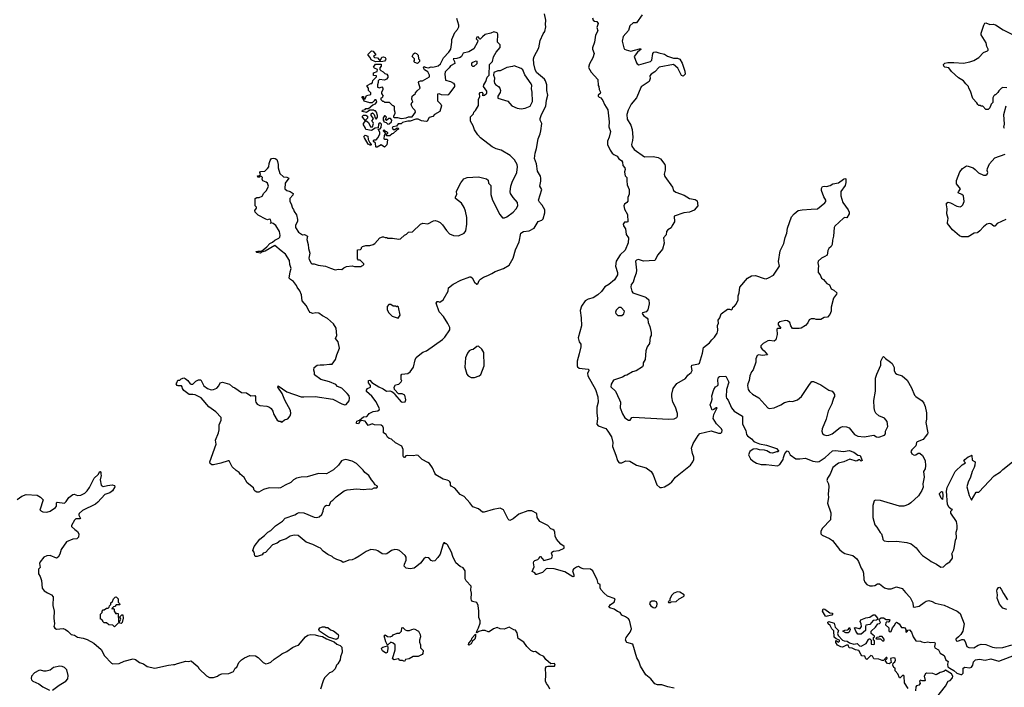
# Model space of a CAD drawing. Extents: x 2086813 to 2278017, y 548126 to 753336.
# Tile 343 of 461: x 2214327 to 2226553, y 616599 to 624882. Entities that reach past the tile are written whole.
import ezdxf

# ---------------------------------------------------------------- set-up
doc = ezdxf.new("R2010")
doc.units = 0

msp = doc.modelspace()

# ---------------------------------------------------------------- linework, layer by layer
at = {"layer": '0CON10XD'}
for points in [[(2218658, 619982), (2218668, 619995), (2218715, 620023), (2218775, 620028), (2218790, 620040), (2218794, 620055), (2218753, 620143), (2218700, 620210), (2218635, 620270), (2218634, 620286), (2218644, 620306), (2218682, 620325), (2218682, 620345), (2218660, 620375), (2218660, 620405), (2218675, 620410), (2218699, 620379), (2218787, 620327), (2218842, 620302), (2218880, 620275), (2218925, 620277), (2218949, 620269), (2218980, 620245), (2218985, 620230), (2219063, 620143), (2219085, 620136), (2219115, 620142), (2219122, 620165), (2219110, 620225), (2219075, 620242), (2219032, 620242), (2218980, 620295), (2218978, 620325), (2218995, 620350), (2219035, 620360), (2219065, 620390), (2219070, 620405), (2219062, 620415), (2219063, 620473), (2219072, 620485), (2219145, 620491), (2219174, 620515), (2219215, 620572), (2219238, 620662), (2219251, 620689), (2219315, 620745), (2219334, 620756), (2219379, 620775), (2219579, 620915), (2219606, 620944), (2219666, 621035), (2219668, 621065), (2219645, 621113), (2219589, 621199), (2219535, 621259), (2219499, 621365), (2219510, 621385), (2219525, 621387), (2219545, 621378), (2219587, 621405), (2219648, 621515), (2219650, 621555), (2219709, 621601), (2219805, 621650), (2219915, 621691), (2219930, 621690), (2219945, 621679), (2219974, 621625), (2220005, 621603), (2220015, 621604), (2220033, 621647), (2220050, 621665), (2220085, 621688), (2220142, 621708), (2220190, 621735), (2220233, 621757), (2220335, 621794), (2220405, 621835), (2220455, 621925), (2220485, 622029), (2220529, 622125), (2220548, 622235), (2220584, 622256), (2220655, 622262), (2220716, 622294), (2220765, 622378), (2220810, 622395), (2220825, 622410), (2220848, 622485), (2220846, 622525), (2220815, 622582), (2220780, 622620), (2220771, 622645), (2220810, 622775), (2220784, 622815), (2220799, 622881), (2220800, 622915), (2220792, 622942), (2220757, 623005), (2220745, 623095), (2220720, 623160), (2220726, 623225), (2220743, 623285), (2220763, 623405), (2220790, 623465), (2220800, 623505), (2220809, 623595), (2220789, 623635), (2220790, 623655), (2220808, 623705), (2220862, 623808), (2220867, 623883), (2220884, 623945), (2220872, 624005), (2220873, 624075), (2220855, 624125), (2220842, 624145), (2220745, 624227), (2220727, 624265), (2220713, 624337), (2220709, 624395), (2220714, 624425), (2220773, 624535), (2220790, 624625), (2220825, 624707), (2220848, 624735), (2220861, 624795), (2220856, 624825), (2220859, 624875), (2220842, 624955)], [(2222056, 624944), (2221986, 624844), (2221945, 624842), (2221904, 624806), (2221885, 624750), (2221820, 624675), (2221806, 624615), (2221829, 624535), (2221839, 624519), (2221858, 624508), (2221915, 624494), (2222025, 624523), (2222035, 624523), (2222043, 624515), (2222000, 624480), (2221959, 624425), (2221985, 624347), (2221995, 624333), (2222015, 624322), (2222160, 624365), (2222175, 624380), (2222190, 624465), (2222201, 624479), (2222226, 624484), (2222265, 624470), (2222335, 624455), (2222372, 624432), (2222445, 624404), (2222495, 624404), (2222525, 624392), (2222552, 624345), (2222586, 624246), (2222589, 624205), (2222567, 624183), (2222545, 624190), (2222500, 624280), (2222445, 624328), (2222266, 624294), (2222215, 624237), (2222168, 624205), (2222153, 624185), (2222157, 624155), (2222142, 624115), (2222045, 624048), (2221986, 623915), (2221918, 623835), (2221881, 623759), (2221868, 623705), (2221869, 623649), (2221915, 623575), (2221931, 623521), (2221939, 623425), (2221936, 623384), (2221923, 623335), (2221929, 623315), (2221955, 623274), (2222085, 623181), (2222195, 623184), (2222255, 623171), (2222282, 623155), (2222336, 623086), (2222343, 623065), (2222343, 623015), (2222330, 622965), (2222337, 622935), (2222434, 622804), (2222447, 622765), (2222475, 622744), (2222578, 622705), (2222645, 622663), (2222715, 622652), (2222738, 622635), (2222746, 622574), (2222701, 622519), (2222645, 622493), (2222575, 622487), (2222452, 622445), (2222457, 622375), (2222431, 622329), (2222415, 622302), (2222374, 622276), (2222360, 622255), (2222353, 622215), (2222323, 622175), (2222330, 622110), (2222308, 622035), (2222253, 621965), (2222215, 621893), (2222075, 621886), (2222025, 621904), (2222006, 621906), (2221985, 621899), (2221972, 621885), (2221986, 621775), (2221982, 621738), (2221960, 621685), (2221944, 621626), (2221921, 621595), (2221914, 621564), (2221928, 621515), (2221940, 621495), (2222090, 621445), (2222106, 621436), (2222138, 621405), (2222142, 621355), (2222127, 621283), (2222105, 621258), (2222060, 621245), (2222058, 621235), (2222075, 621212), (2222119, 621179), (2222128, 621165), (2222132, 621125), (2222152, 621075), (2222167, 621003), (2222167, 620965), (2222156, 620944), (2222147, 620865), (2222120, 620825), (2222103, 620775), (2222092, 620668), (2222068, 620625), (2222068, 620595), (2222060, 620575), (2221980, 620525), (2221938, 620512), (2221867, 620473), (2221845, 620469), (2221813, 620447), (2221701, 620409), (2221671, 620359), (2221668, 620328), (2221725, 620274), (2221777, 620165), (2221786, 620135), (2221784, 620065), (2221811, 619991), (2221843, 619943), (2221885, 619913), (2221906, 619914), (2221927, 619945), (2221945, 619951), (2222385, 619926), (2222455, 619930), (2222486, 619945), (2222496, 619965), (2222494, 619995), (2222469, 620075), (2222439, 620135), (2222423, 620205), (2222424, 620235), (2222440, 620305), (2222485, 620368), (2222595, 620431), (2222625, 620473), (2222666, 620505), (2222678, 620528), (2222669, 620575), (2222672, 620595), (2222755, 620611), (2222769, 620621), (2222806, 620745), (2222816, 620815), (2222894, 620875), (2222920, 620910), (2222955, 620945), (2222989, 620995), (2222998, 621025), (2222992, 621088), (2223004, 621115), (2223002, 621155), (2223022, 621185), (2223036, 621234), (2223115, 621289), (2223141, 621291), (2223167, 621283), (2223177, 621293), (2223184, 621316), (2223205, 621328), (2223225, 621352), (2223248, 621405), (2223247, 621455), (2223261, 621495), (2223271, 621565), (2223365, 621674), (2223415, 621703), (2223465, 621707), (2223571, 621671), (2223595, 621669), (2223625, 621678), (2223688, 621712), (2223763, 621825), (2223751, 621881), (2223771, 622015), (2223817, 622105), (2223831, 622179), (2223853, 622235), (2223862, 622295), (2223912, 622435), (2223945, 622475), (2223995, 622514), (2224045, 622524), (2224155, 622530), (2224235, 622536), (2224325, 622609), (2224337, 622625), (2224336, 622645), (2224311, 622685), (2224284, 622765), (2224285, 622790), (2224295, 622811), (2224315, 622819), (2224345, 622811), (2224393, 622827), (2224425, 622848), (2224495, 622859), (2224555, 622904), (2224575, 622913), (2224586, 622906), (2224587, 622863), (2224579, 622825), (2224525, 622750), (2224522, 622695), (2224549, 622615), (2224613, 622523), (2224626, 622495), (2224627, 622475), (2224596, 622424), (2224575, 622428), (2224555, 622420), (2224449, 622321), (2224442, 622305), (2224432, 622195), (2224418, 622145), (2224417, 622095), (2224405, 622068), (2224375, 622042), (2224360, 622020), (2224355, 621960), (2224326, 621944), (2224282, 621925), (2224240, 621885), (2224237, 621865), (2224247, 621825), (2224240, 621795), (2224242, 621745), (2224268, 621718), (2224282, 621675), (2224308, 621658), (2224350, 621610), (2224382, 621592), (2224405, 621542), (2224438, 621528), (2224472, 621495), (2224470, 621475), (2224433, 621427), (2224402, 621315), (2224402, 621268), (2224388, 621225), (2224357, 621193), (2224315, 621188), (2224275, 621162), (2224217, 621163), (2224195, 621172), (2224155, 621172), (2224131, 621159), (2224115, 621120), (2224083, 621087), (2224030, 621055), (2224005, 621050), (2223925, 621050), (2223902, 621082), (2223892, 621125), (2223862, 621145), (2223835, 621149), (2223765, 621134), (2223746, 621115), (2223747, 621095), (2223780, 621055), (2223775, 621050), (2223738, 621052), (2223728, 621042), (2223733, 620977), (2223715, 620910), (2223695, 620892), (2223635, 620901), (2223615, 620896), (2223560, 620865), (2223532, 620835), (2223532, 620815), (2223545, 620795), (2223572, 620772), (2223612, 620725), (2223545, 620716), (2223505, 620726), (2223486, 620715), (2223469, 620675), (2223466, 620634), (2223435, 620540), (2223414, 620515), (2223392, 620465), (2223387, 620405), (2223367, 620365), (2223364, 620345), (2223374, 620295), (2223390, 620270), (2223428, 620238), (2223505, 620191), (2223615, 620067), (2223635, 620059), (2223695, 620066), (2223778, 620102), (2223825, 620133), (2223885, 620150), (2223925, 620147), (2223984, 620166), (2224035, 620208), (2224134, 620356), (2224165, 620392), (2224185, 620392), (2224275, 620350), (2224374, 620284), (2224415, 620272), (2224434, 620254), (2224443, 620233), (2224443, 620207), (2224434, 620186), (2224412, 620118), (2224366, 620025), (2224341, 619925), (2224291, 619805), (2224289, 619775), (2224296, 619746), (2224315, 619730), (2224345, 619724), (2224375, 619726), (2224415, 619744), (2224517, 619823), (2224545, 619834), (2224592, 619832), (2224625, 619819), (2224694, 619735), (2224735, 619713), (2224815, 619706), (2224935, 619726), (2224965, 619708), (2224995, 619702), (2225065, 619729), (2225078, 619745), (2225080, 619775), (2225108, 619835), (2225099, 619895), (2225065, 619939), (2224995, 619968), (2224960, 620000), (2224946, 620025), (2224936, 620065), (2224934, 620156), (2224953, 620275), (2224954, 620436), (2224969, 620485), (2225019, 620595), (2225022, 620645), (2225044, 620696), (2225055, 620703), (2225077, 620677), (2225142, 620635), (2225160, 620615), (2225184, 620565), (2225186, 620525), (2225204, 620495), (2225218, 620485), (2225283, 620463), (2225349, 620409), (2225399, 620315), (2225439, 620225), (2225456, 620206), (2225535, 620154), (2225555, 620125), (2225570, 620085), (2225586, 620006), (2225587, 619925), (2225577, 619885), (2225603, 619755), (2225601, 619745), (2225572, 619708)], [(2217572, 622015), (2217495, 622080), (2217375, 622009), (2217330, 622000), (2217315, 621984), (2217270, 621995), (2217260, 622005), (2217285, 622012), (2217328, 622012), (2217396, 622064), (2217434, 622106), (2217468, 622122), (2217495, 622149), (2217545, 622170), (2217558, 622185), (2217562, 622205), (2217552, 622255), (2217507, 622327), (2217475, 622354), (2217455, 622360), (2217440, 622355), (2217448, 622372), (2217443, 622403), (2217425, 622407), (2217405, 622400), (2217385, 622406), (2217286, 622456), (2217251, 622495), (2217248, 622515), (2217267, 622543), (2217268, 622555), (2217252, 622575), (2217250, 622665), (2217273, 622677), (2217302, 622678), (2217338, 622692), (2217359, 622731), (2217392, 622765), (2217417, 622815), (2217403, 622853), (2217387, 622867), (2217348, 622885), (2217338, 622905), (2217340, 622925), (2217328, 622938), (2217315, 622940), (2217305, 622930), (2217285, 622930), (2217280, 622945), (2217305, 622950), (2217318, 622962), (2217310, 622985), (2217315, 623000), (2217370, 623005), (2217405, 623037), (2217420, 623055), (2217425, 623100), (2217436, 623134), (2217455, 623162), (2217474, 623166), (2217500, 623160), (2217518, 623148), (2217529, 623125), (2217538, 623085), (2217536, 623045), (2217557, 622975), (2217602, 622932), (2217645, 622927), (2217668, 622915), (2217622, 622855), (2217620, 622785), (2217642, 622762), (2217685, 622751), (2217722, 622725), (2217720, 622705), (2217680, 622665), (2217680, 622625), (2217697, 622597), (2217713, 622543), (2217727, 622527), (2217733, 622503), (2217762, 622462), (2217777, 622405), (2217776, 622384), (2217753, 622327), (2217752, 622305), (2217788, 622248), (2217825, 622220), (2217837, 622213), (2217865, 622218), (2217900, 622195), (2217893, 622157), (2217909, 622095), (2217913, 622045), (2217930, 621985), (2217916, 621925), (2217920, 621905), (2217945, 621860), (2217954, 621854), (2217983, 621853), (2218035, 621838), (2218125, 621824), (2218185, 621798), (2218245, 621779), (2218286, 621786), (2218325, 621783), (2218350, 621805), (2218385, 621822), (2218455, 621828), (2218485, 621820), (2218565, 621820), (2218575, 621830), (2218588, 621832), (2218600, 621845), (2218600, 621855), (2218555, 621900), (2218535, 621900), (2218520, 621915), (2218522, 622028), (2218558, 622032), (2218570, 622045), (2218572, 622058), (2218585, 622070), (2218625, 622080), (2218675, 622080), (2218717, 622093), (2218736, 622104), (2218800, 622175), (2218833, 622187), (2218845, 622190), (2218865, 622180), (2218885, 622180), (2218895, 622170), (2218955, 622172), (2219035, 622158), (2219057, 622163), (2219105, 622210), (2219129, 622221), (2219155, 622248), (2219205, 622252), (2219304, 622346), (2219333, 622357), (2219395, 622350), (2219465, 622388), (2219485, 622390), (2219515, 622382), (2219546, 622366), (2219578, 622338), (2219626, 622266), (2219665, 622227), (2219714, 622204), (2219775, 622202), (2219845, 622234), (2219866, 622264), (2219880, 622345), (2219878, 622428), (2219861, 622505), (2219844, 622554), (2219812, 622605), (2219740, 622665), (2219740, 622685), (2219757, 622713), (2219752, 622755), (2219805, 622860), (2219841, 622909), (2219884, 622926), (2220025, 622932), (2220125, 622908), (2220145, 622890), (2220150, 622855), (2220178, 622825), (2220178, 622715), (2220198, 622645), (2220287, 622465), (2220324, 622424), (2220345, 622423), (2220375, 622436), (2220456, 622495), (2220492, 622535), (2220511, 622575), (2220509, 622615), (2220453, 622675), (2220420, 622725), (2220417, 622745), (2220427, 622815), (2220444, 622865), (2220502, 622985), (2220509, 623055), (2220503, 623085), (2220472, 623142), (2220418, 623198), (2220305, 623262), (2220245, 623280), (2220194, 623304), (2220047, 623417), (2220014, 623454), (2219974, 623514), (2219956, 623566), (2219926, 623625), (2219925, 623678), (2219962, 623715), (2219968, 623735), (2219986, 623754), (2220025, 623820), (2220023, 623895), (2220040, 623925), (2220035, 623968), (2220045, 623980), (2220065, 623982), (2220078, 623965), (2220078, 623952), (2220070, 623945), (2220085, 623940), (2220100, 623945), (2220127, 623973), (2220128, 623995), (2220087, 624055), (2220089, 624075), (2220117, 624115), (2220132, 624168), (2220157, 624193), (2220162, 624325), (2220197, 624365), (2220209, 624421), (2220245, 624478), (2220293, 624537), (2220292, 624572), (2220260, 624605), (2220263, 624703), (2220255, 624718), (2220215, 624732), (2220176, 624714), (2220105, 624697), (2220072, 624668), (2220045, 624642), (2220035, 624642), (2220030, 624660), (2220019, 624669), (2220003, 624665), (2219997, 624645), (2220014, 624625), (2220012, 624605), (2219965, 624522), (2219905, 624483), (2219835, 624467), (2219815, 624428), (2219798, 624415), (2219755, 624400), (2219710, 624395), (2219728, 624365), (2219729, 624341), (2219678, 624312), (2219661, 624285), (2219611, 624235), (2219606, 624205), (2219613, 624133), (2219675, 624116), (2219715, 624097), (2219726, 624075), (2219727, 624055), (2219655, 623957), (2219642, 623948), (2219565, 623952), (2219535, 623962), (2219515, 623960), (2219513, 623875), (2219556, 623836), (2219564, 623815), (2219542, 623745), (2219478, 623705), (2219455, 623682), (2219411, 623669), (2219388, 623625), (2219375, 623618), (2219315, 623626), (2219275, 623648), (2219245, 623647), (2219175, 623623), (2219145, 623622), (2219080, 623605), (2219065, 623590), (2219025, 623592), (2219005, 623560), (2218960, 623555), (2218953, 623537), (2218965, 623522), (2218985, 623520), (2219015, 623540), (2219028, 623538), (2219030, 623525), (2219012, 623518), (2218965, 623470), (2218950, 623465), (2218925, 623442), (2218883, 623443), (2218880, 623465), (2218898, 623472), (2218898, 623478), (2218885, 623490), (2218872, 623492), (2218855, 623510), (2218842, 623508), (2218842, 623502), (2218870, 623475), (2218853, 623445), (2218850, 623405), (2218855, 623400), (2218885, 623400), (2218892, 623392), (2218885, 623330), (2218855, 623302), (2218815, 623330), (2218767, 623303), (2218755, 623302), (2218750, 623305), (2218745, 623350), (2218722, 623372), (2218720, 623385), (2218728, 623392), (2218755, 623392), (2218780, 623420), (2218800, 623465), (2218797, 623487), (2218780, 623525), (2218805, 623530), (2218817, 623543), (2218820, 623585), (2218807, 623597), (2218792, 623598), (2218782, 623585), (2218778, 623542), (2218740, 623535), (2218695, 623508), (2218625, 623520), (2218618, 623545), (2218597, 623577), (2218598, 623595), (2218625, 623630), (2218659, 623609), (2218684, 623554), (2218706, 623554), (2218720, 623595), (2218717, 623607), (2218700, 623625), (2218720, 623655), (2218692, 623695), (2218690, 623715), (2218708, 623728), (2218730, 623705), (2218740, 623665), (2218755, 623650), (2218770, 623675), (2218770, 623695), (2218757, 623737), (2218745, 623750), (2218732, 623752), (2218725, 623760), (2218675, 623760), (2218635, 623732), (2218580, 623745), (2218582, 623758), (2218615, 623770), (2218625, 623780), (2218658, 623782), (2218712, 623828), (2218745, 623840), (2218760, 623865), (2218758, 623878), (2218745, 623890), (2218735, 623890), (2218730, 623875), (2218705, 623850), (2218675, 623850), (2218605, 623870), (2218588, 623908), (2218580, 623915), (2218580, 623925), (2218585, 623930), (2218598, 623928), (2218602, 623902), (2218615, 623900), (2218635, 623940), (2218687, 623953), (2218687, 623977), (2218660, 624005), (2218658, 624035), (2218640, 624055), (2218640, 624065), (2218685, 624092), (2218698, 624092), (2218707, 624103), (2218712, 624128), (2218757, 624173), (2218758, 624188), (2218722, 624192), (2218720, 624225), (2218765, 624240), (2218770, 624265), (2218732, 624282), (2218720, 624295), (2218745, 624330), (2218815, 624330), (2218817, 624305), (2218800, 624285), (2218800, 624265), (2218811, 624251), (2218840, 624235), (2218860, 624215), (2218886, 624206), (2218897, 624187), (2218898, 624165), (2218880, 624145), (2218855, 624132), (2218795, 624140), (2218780, 624125), (2218780, 624105), (2218768, 624075), (2218770, 624045), (2218795, 624038), (2218825, 624050), (2218837, 624033), (2218837, 624013), (2218820, 623985), (2218820, 623965), (2218840, 623935), (2218830, 623925), (2218828, 623912), (2218812, 623908), (2218812, 623892), (2218832, 623872), (2218845, 623870), (2218855, 623860), (2218915, 623860), (2218952, 623822), (2218965, 623820), (2218978, 623808), (2218978, 623765), (2218987, 623735), (2218987, 623715), (2218970, 623685), (2218970, 623675), (2218978, 623668), (2219018, 623668), (2219065, 623658), (2219125, 623666), (2219155, 623679), (2219202, 623678), (2219240, 623735), (2219238, 623755), (2219208, 623785), (2219187, 623825), (2219198, 623855), (2219208, 623865), (2219198, 623895), (2219202, 623935), (2219240, 623965), (2219240, 623975), (2219261, 623999), (2219300, 624035), (2219278, 624105), (2219284, 624116), (2219304, 624126), (2219330, 624125), (2219417, 624175), (2219417, 624195), (2219396, 624236), (2219355, 624262), (2219343, 624287), (2219355, 624300), (2219363, 624293), (2219405, 624287), (2219435, 624296), (2219455, 624293), (2219506, 624304), (2219525, 624311), (2219553, 624335), (2219589, 624411), (2219655, 624479), (2219680, 624515), (2219694, 624605), (2219693, 624637), (2219731, 624725), (2219765, 624763), (2219781, 624795), (2219781, 624815), (2219756, 624896)], [(2221438, 624905), (2221448, 624875), (2221464, 624864), (2221495, 624862), (2221510, 624835), (2221493, 624785), (2221506, 624744), (2221478, 624692), (2221463, 624605), (2221439, 624535), (2221439, 624515), (2221460, 624465), (2221442, 624408), (2221403, 624335), (2221391, 624291), (2221422, 624232), (2221505, 624140), (2221510, 624065), (2221520, 624055), (2221522, 624015), (2221540, 623985), (2221533, 623967), (2221510, 623945), (2221510, 623935), (2221522, 623922), (2221545, 623912), (2221569, 623879), (2221589, 623829), (2221628, 623765), (2221648, 623615), (2221644, 623555), (2221664, 623495), (2221646, 623425), (2221624, 623375), (2221626, 623335), (2221657, 623265), (2221685, 623225), (2221705, 623208), (2221745, 623189), (2221768, 623158), (2221799, 623135), (2221811, 623115), (2221818, 623075), (2221843, 623045), (2221847, 623025), (2221839, 622995), (2221840, 622965), (2221846, 622946), (2221867, 622925), (2221864, 622885), (2221872, 622835), (2221897, 622775), (2221894, 622716), (2221880, 622675), (2221878, 622632), (2221867, 622615), (2221836, 622594), (2221827, 622575), (2221835, 622532), (2221876, 622465), (2221878, 622375), (2221865, 622370), (2221835, 622372), (2221822, 622345), (2221824, 622324), (2221848, 622288), (2221857, 622217), (2221886, 622175), (2221884, 622115), (2221846, 622024), (2221785, 621965), (2221733, 621887), (2221727, 621825), (2221752, 621745), (2221750, 621715), (2221714, 621655), (2221642, 621595), (2221594, 621566), (2221550, 621510), (2221505, 621468), (2221450, 621430), (2221386, 621415), (2221347, 621393), (2221301, 621329), (2221285, 621275), (2221299, 621185), (2221302, 621085), (2221260, 620935), (2221276, 620886), (2221293, 620855), (2221293, 620825), (2221276, 620735), (2221248, 620645), (2221248, 620588), (2221255, 620574), (2221275, 620558), (2221386, 620546), (2221395, 620540), (2221394, 620525), (2221376, 620495), (2221380, 620465), (2221475, 620296), (2221507, 620205), (2221511, 620135), (2221494, 620075), (2221495, 620005), (2221503, 619935), (2221495, 619862), (2221512, 619842), (2221605, 619812), (2221628, 619775), (2221676, 619705), (2221693, 619635), (2221687, 619585), (2221731, 619481), (2221750, 619415), (2221765, 619390), (2221775, 619383), (2221805, 619383), (2221855, 619410), (2221905, 619403), (2221985, 619357), (2222105, 619323), (2222167, 619275), (2222192, 619235), (2222239, 619109), (2222275, 619080), (2222295, 619077), (2222334, 619086), (2222395, 619125), (2222425, 619150), (2222469, 619205), (2222656, 619355), (2222685, 619395), (2222696, 619425), (2222696, 619455), (2222681, 619501), (2222670, 619565), (2222688, 619625), (2222753, 619725), (2222774, 619746), (2222915, 619780), (2223005, 619751), (2223035, 619752), (2223046, 619764), (2223048, 619785), (2223041, 619805), (2222979, 619869), (2222940, 619935), (2222948, 619982), (2222986, 620066), (2222975, 620066), (2222945, 620044), (2222925, 620039), (2222900, 620105), (2222919, 620145), (2222924, 620175), (2222920, 620215), (2222946, 620295), (2222965, 620327), (2222995, 620343), (2223000, 620355), (2222996, 620415), (2223004, 620445), (2223015, 620456), (2223095, 620458), (2223134, 620385), (2223103, 620295), (2223098, 620205), (2223102, 620185), (2223123, 620163), (2223167, 620067), (2223197, 620025), (2223303, 619963), (2223303, 619865), (2223344, 619785), (2223354, 619734), (2223365, 619718), (2223415, 619683), (2223445, 619650), (2223472, 619635), (2223515, 619619), (2223602, 619605), (2223725, 619560), (2223748, 619535), (2223745, 619520), (2223725, 619522), (2223675, 619503), (2223645, 619509), (2223605, 619533), (2223575, 619543), (2223515, 619546), (2223475, 619556), (2223435, 619552), (2223395, 619524), (2223376, 619485), (2223403, 619433), (2223433, 619403), (2223475, 619378), (2223535, 619362), (2223595, 619362), (2223735, 619348), (2223767, 619363), (2223808, 619425), (2223811, 619449), (2223830, 619500), (2223855, 619532), (2223872, 619525), (2223896, 619485), (2223965, 619434), (2224015, 619432), (2224085, 619444), (2224174, 619406), (2224235, 619397), (2224255, 619401), (2224328, 619452), (2224418, 619532), (2224459, 619539), (2224555, 619524), (2224625, 619536), (2224685, 619516), (2224735, 619481), (2224762, 619475), (2224790, 619415), (2224775, 619403), (2224760, 619420), (2224745, 619422), (2224725, 619407), (2224715, 619406), (2224635, 619430), (2224560, 619395), (2224495, 619379), (2224422, 619328), (2224389, 619245)], [(2226585, 624038), (2226535, 624042), (2226520, 624035), (2226485, 624000), (2226475, 623980), (2226445, 623950), (2226435, 623950), (2226423, 623937), (2226410, 623915), (2226410, 623855), (2226390, 623835), (2226375, 623790), (2226355, 623770), (2226325, 623770), (2226285, 623810), (2226265, 623810), (2226255, 623820), (2226235, 623820), (2226225, 623830), (2226213, 623853), (2226163, 623903), (2226132, 623995), (2226112, 624035), (2226110, 624055), (2226075, 624087), (2226045, 624126), (2225985, 624160), (2225899, 624239), (2225866, 624285), (2225813, 624293), (2225801, 624305), (2225797, 624325), (2225816, 624344), (2225852, 624352), (2225925, 624353), (2226045, 624344), (2226125, 624358), (2226176, 624375), (2226238, 624415), (2226297, 624475), (2226344, 624496), (2226353, 624505), (2226354, 624515), (2226335, 624550), (2226327, 624595), (2226268, 624695), (2226268, 624715), (2226298, 624815), (2226312, 624838), (2226325, 624842), (2226374, 624824), (2226415, 624827), (2226445, 624817), (2226538, 624755), (2226648, 624705)], [(2218745, 624360), (2218693, 624383), (2218680, 624415), (2218653, 624443), (2218652, 624455), (2218695, 624498), (2218715, 624492), (2218750, 624445), (2218735, 624440), (2218720, 624425), (2218733, 624413), (2218768, 624408), (2218795, 624380), (2218808, 624382), (2218825, 624418), (2218845, 624420), (2218863, 624413), (2218872, 624395), (2218870, 624385), (2218855, 624370), (2218835, 624362), (2218745, 624360)], [(2219265, 624340), (2219235, 624350), (2219220, 624365), (2219230, 624375), (2219230, 624395), (2219202, 624425), (2219215, 624458), (2219235, 624470), (2219255, 624463), (2219274, 624444), (2219278, 624398), (2219290, 624385), (2219290, 624365), (2219265, 624340)], [(2219955, 624300), (2219943, 624313), (2219942, 624348), (2219953, 624357), (2219995, 624372), (2220005, 624370), (2220002, 624335), (2219965, 624302), (2219955, 624300)], [(2220555, 623777), (2220605, 623784), (2220665, 623809), (2220694, 623866), (2220690, 623985), (2220681, 624025), (2220686, 624065), (2220680, 624085), (2220599, 624199), (2220575, 624260), (2220555, 624276), (2220465, 624312), (2220445, 624300), (2220375, 624290), (2220295, 624248), (2220265, 624248), (2220214, 624226), (2220212, 624195), (2220223, 624163), (2220218, 624115), (2220223, 624095), (2220235, 624078), (2220272, 624055), (2220288, 624035), (2220297, 624005), (2220292, 623978), (2220263, 623935), (2220265, 623910), (2220390, 623870), (2220438, 623815), (2220505, 623786), (2220555, 623777)], [(2226555, 623534), (2226548, 623548), (2226556, 623585), (2226549, 623705), (2226578, 623815)], [(2218615, 623630), (2218610, 623645), (2218583, 623673), (2218583, 623687), (2218595, 623700), (2218625, 623698), (2218647, 623685), (2218645, 623660), (2218615, 623630)], [(2218898, 623588), (2218915, 623592), (2218942, 623615), (2218947, 623637), (2218930, 623655), (2218912, 623658), (2218882, 623632), (2218870, 623645), (2218880, 623675), (2218865, 623690), (2218855, 623690), (2218840, 623665), (2218840, 623635), (2218850, 623625), (2218850, 623615), (2218878, 623608), (2218898, 623588)], [(2218685, 623320), (2218655, 623340), (2218608, 623415), (2218602, 623435), (2218615, 623450), (2218648, 623438), (2218652, 623395), (2218673, 623353), (2218690, 623335), (2218685, 623320)], [(2226572, 622405), (2226465, 622352), (2226435, 622320), (2226425, 622320), (2226385, 622351), (2226365, 622353), (2226336, 622344), (2226295, 622312), (2226249, 622261), (2226226, 622244), (2226215, 622238), (2226180, 622235), (2226103, 622187), (2226025, 622188), (2225995, 622202), (2225912, 622275), (2225850, 622355), (2225847, 622365), (2225857, 622415), (2225840, 622475), (2225842, 622535), (2225834, 622585), (2225837, 622605), (2225855, 622617), (2225885, 622610), (2225965, 622570), (2226005, 622560), (2226023, 622567), (2226038, 622585), (2226053, 622627), (2226047, 622695), (2226025, 622714), (2225982, 622735), (2225983, 622747), (2226008, 622785), (2225958, 622845), (2225961, 622889), (2226002, 622995), (2226034, 623036), (2226085, 623068), (2226106, 623066), (2226165, 623043), (2226192, 623025), (2226232, 622982), (2226295, 622953), (2226325, 622953), (2226340, 622965), (2226348, 622985), (2226341, 623011), (2226343, 623035), (2226370, 623095), (2226435, 623167), (2226565, 623214)], [(2220909, 616575), (2220895, 616612), (2220867, 616645), (2220858, 616675), (2220861, 616755), (2220854, 616835), (2220868, 616855), (2220885, 616863), (2220968, 616862), (2220978, 616875), (2220968, 616895), (2220922, 616892), (2220862, 616945), (2220835, 616982), (2220780, 617005), (2220732, 617042), (2220705, 617040), (2220674, 617054), (2220624, 617104), (2220585, 617158), (2220517, 617205), (2220504, 617274), (2220485, 617308), (2220462, 617312), (2220405, 617346), (2220342, 617322), (2220295, 617326), (2220255, 617340), (2220210, 617325), (2220155, 617289), (2220145, 617287), (2220105, 617302), (2220068, 617302), (2220030, 617290), (2220003, 617273), (2219998, 617278), (2220002, 617295), (2220026, 617335), (2220044, 617394), (2220044, 617425), (2220027, 617465), (2220030, 617545), (2220020, 617615), (2220005, 617650), (2219950, 617665), (2219938, 617678), (2219932, 617695), (2219937, 617765), (2219928, 617805), (2219932, 617855), (2219871, 617921), (2219858, 617945), (2219858, 618045), (2219833, 618083), (2219797, 618097), (2219742, 618145), (2219705, 618220), (2219687, 618277), (2219640, 618365), (2219625, 618380), (2219615, 618380), (2219605, 618390), (2219595, 618390), (2219585, 618380), (2219548, 618252), (2219520, 618210), (2219481, 618169), (2219455, 618162), (2219435, 618172), (2219407, 618207), (2219365, 618208), (2219345, 618192), (2219303, 618137), (2219260, 618100), (2219225, 618079), (2219175, 618069), (2219125, 618077), (2219100, 618100), (2219104, 618125), (2219126, 618175), (2219124, 618215), (2219114, 618235), (2219042, 618295), (2219020, 618305), (2218985, 618308), (2218945, 618298), (2218885, 618254), (2218865, 618249), (2218826, 618256), (2218775, 618293), (2218755, 618300), (2218685, 618307), (2218628, 618285), (2218544, 618226), (2218492, 618198), (2218455, 618181), (2218415, 618178), (2218345, 618147), (2218315, 618170), (2218265, 618184), (2218225, 618204), (2218205, 618222), (2218152, 618245), (2218096, 618286), (2218060, 618325), (2218043, 618335), (2217965, 618372), (2217885, 618401), (2217785, 618481), (2217735, 618488), (2217686, 618474), (2217635, 618441), (2217560, 618415), (2217524, 618386), (2217465, 618368), (2217378, 618272), (2217350, 618265), (2217337, 618243), (2217275, 618220), (2217255, 618220), (2217245, 618230), (2217240, 618275), (2217220, 618295), (2217240, 618345), (2217308, 618435), (2217368, 618482), (2217409, 618525), (2217445, 618546), (2217505, 618601), (2217589, 618661), (2217625, 618697), (2217742, 618738), (2217775, 618760), (2217796, 618766), (2217855, 618764), (2217985, 618708), (2218016, 618704), (2218045, 618713), (2218078, 618745), (2218097, 618785), (2218100, 618815), (2218114, 618846), (2218135, 618857), (2218164, 618854), (2218175, 618859), (2218192, 618905), (2218215, 618920), (2218257, 618963), (2218355, 619038), (2218395, 619051), (2218515, 619062), (2218595, 619054), (2218665, 619062), (2218698, 619058), (2218728, 619072), (2218760, 619075), (2218770, 619085), (2218770, 619095), (2218741, 619111), (2218722, 619145), (2218695, 619172), (2218661, 619225), (2218613, 619265), (2218592, 619295), (2218507, 619375), (2218455, 619406), (2218375, 619424), (2218345, 619419), (2218323, 619407), (2218287, 619355), (2218225, 619298), (2218135, 619249), (2218037, 619253), (2217898, 619212), (2217823, 619207), (2217766, 619194), (2217725, 619173), (2217692, 619138), (2217622, 619108), (2217566, 619074), (2217535, 619068), (2217425, 619072), (2217356, 619054), (2217295, 619021), (2217271, 619021), (2217251, 619031), (2217238, 619045), (2217230, 619075), (2217152, 619135), (2217114, 619204), (2217086, 619226), (2217065, 619242), (2217052, 619265), (2217015, 619287), (2216965, 619333), (2216927, 619407), (2216915, 619409), (2216825, 619378), (2216735, 619358), (2216711, 619361), (2216692, 619375), (2216687, 619395), (2216766, 619615), (2216759, 619665), (2216796, 619755), (2216802, 619792), (2216802, 619855), (2216827, 619913), (2216830, 619945), (2216762, 620015), (2216675, 620080), (2216582, 620192), (2216504, 620226), (2216475, 620233), (2216433, 620233), (2216363, 620283), (2216347, 620305), (2216346, 620326), (2216335, 620340), (2216295, 620338), (2216284, 620344), (2216270, 620365), (2216280, 620375), (2216292, 620408), (2216315, 620410), (2216330, 620425), (2216365, 620437), (2216382, 620432), (2216414, 620404), (2216443, 620365), (2216455, 620360), (2216478, 620362), (2216515, 620398), (2216545, 620413), (2216575, 620413), (2216615, 620339), (2216658, 620305), (2216705, 620288), (2216735, 620292), (2216775, 620309), (2216801, 620339), (2216815, 620377), (2216845, 620386), (2216930, 620360), (2216968, 620328), (2216998, 620315), (2217082, 620255), (2217145, 620254), (2217195, 620216), (2217245, 620220), (2217256, 620206), (2217254, 620155), (2217259, 620135), (2217275, 620112), (2217307, 620097), (2217395, 620088), (2217430, 620075), (2217449, 620059), (2217470, 620025), (2217483, 619983), (2217524, 619914), (2217545, 619900), (2217565, 619900), (2217575, 619890), (2217588, 619892), (2217613, 619917), (2217655, 619932), (2217685, 619967), (2217694, 619995), (2217691, 620035), (2217621, 620161), (2217584, 620245), (2217534, 620325), (2217535, 620340), (2217645, 620264), (2217824, 620204), (2217855, 620201), (2217995, 620208), (2218215, 620174), (2218325, 620116), (2218365, 620103), (2218382, 620108), (2218416, 620155), (2218424, 620185), (2218418, 620215), (2218395, 620246), (2218325, 620309), (2218275, 620333), (2218252, 620355), (2218175, 620390), (2218065, 620418), (2217986, 620476), (2217987, 620505), (2217978, 620535), (2217983, 620567), (2218020, 620595), (2218059, 620599), (2218105, 620598), (2218175, 620610), (2218205, 620609), (2218250, 620665), (2218264, 620725), (2218300, 620805), (2218280, 620885), (2218250, 620925), (2218264, 620965), (2218256, 621055), (2218225, 621110), (2218150, 621175), (2218088, 621208), (2218042, 621242), (2218005, 621247), (2217965, 621236), (2217935, 621248), (2217920, 621265), (2217882, 621335), (2217834, 621395), (2217825, 621468), (2217805, 621518), (2217774, 621564), (2217766, 621586), (2217728, 621635), (2217688, 621658), (2217674, 621674), (2217684, 621755), (2217698, 621795), (2217681, 621845), (2217676, 621895), (2217626, 621975), (2217572, 622015)], [(2219025, 621180), (2219050, 621215), (2219030, 621315), (2219015, 621330), (2219005, 621320), (2218995, 621330), (2218965, 621330), (2218935, 621350), (2218912, 621348), (2218890, 621325), (2218890, 621285), (2218905, 621250), (2218950, 621205), (2219025, 621180)], [(2221805, 621212), (2221827, 621233), (2221837, 621267), (2221795, 621310), (2221765, 621310), (2221735, 621280), (2221726, 621255), (2221728, 621238), (2221753, 621213), (2221805, 621212)], [(2219935, 620443), (2219975, 620443), (2220034, 620465), (2220051, 620479), (2220094, 620586), (2220089, 620755), (2220065, 620795), (2220025, 620831), (2220005, 620829), (2219958, 620792), (2219933, 620787), (2219907, 620773), (2219886, 620745), (2219861, 620685), (2219853, 620573), (2219880, 620485), (2219896, 620465), (2219935, 620443)], [(2222455, 616588), (2222375, 616604), (2222299, 616629), (2222275, 616630), (2222245, 616630), (2222212, 616642), (2222166, 616705), (2222102, 616752), (2222035, 616860), (2222016, 616925), (2221992, 616965), (2221940, 617135), (2221866, 617156), (2221850, 617185), (2221857, 617215), (2221906, 617284), (2221926, 617325), (2221901, 617431), (2221885, 617450), (2221850, 617475), (2221805, 617493), (2221782, 617525), (2221749, 617539), (2221710, 617570), (2221653, 617583), (2221642, 617592), (2221665, 617628), (2221708, 617655), (2221720, 617695), (2221625, 617730), (2221579, 617769), (2221542, 617812), (2221534, 617834), (2221533, 617873), (2221508, 617885), (2221498, 617935), (2221456, 618016), (2221442, 618042), (2221415, 618063), (2221325, 618070), (2221290, 618080), (2221265, 618096), (2221239, 618091), (2221202, 618065), (2221192, 618045), (2221206, 617996), (2221207, 617975), (2221195, 617968), (2221095, 618032), (2220965, 618069), (2220885, 618072), (2220865, 618068), (2220818, 618022), (2220745, 617998), (2220735, 618000), (2220725, 618018), (2220690, 618035), (2220717, 618095), (2220706, 618145), (2220710, 618160), (2220725, 618173), (2220760, 618185), (2220778, 618202), (2220785, 618220), (2220795, 618220), (2220835, 618174), (2220925, 618199), (2220936, 618205), (2220942, 618225), (2220930, 618265), (2220934, 618276), (2220954, 618286), (2221025, 618297), (2221088, 618325), (2221087, 618345), (2221045, 618376), (2220994, 618435), (2220977, 618475), (2220972, 618525), (2220965, 618543), (2220948, 618558), (2220923, 618565), (2220885, 618608), (2220785, 618657), (2220754, 618705), (2220749, 618755), (2220685, 618788), (2220635, 618790), (2220525, 618747), (2220455, 618691), (2220415, 618670), (2220405, 618671), (2220394, 618684), (2220335, 618799), (2220295, 618823), (2220205, 618805), (2220095, 618772), (2220075, 618772), (2220025, 618812), (2219955, 618837), (2219918, 618888), (2219845, 618966), (2219795, 618992), (2219729, 619069), (2219684, 619095), (2219677, 619105), (2219676, 619135), (2219669, 619149), (2219655, 619161), (2219635, 619167), (2219585, 619181), (2219495, 619236), (2219480, 619255), (2219452, 619322), (2219414, 619374), (2219395, 619389), (2219323, 619425), (2219275, 619477), (2219255, 619480), (2219215, 619471), (2219137, 619473), (2219121, 619469), (2219105, 619452), (2219095, 619452), (2219088, 619468), (2219089, 619549), (2219072, 619592), (2218995, 619634), (2218945, 619677), (2218915, 619686), (2218895, 619701), (2218876, 619736), (2218844, 619755), (2218844, 619815), (2218835, 619834), (2218815, 619853), (2218734, 619854), (2218705, 619868), (2218655, 619848), (2218631, 619885), (2218615, 619899), (2218565, 619908), (2218552, 619898), (2218535, 619868), (2218511, 619871), (2218508, 619885), (2218515, 619902), (2218548, 619912), (2218595, 619954), (2218639, 619961), (2218658, 619982)], [(2225572, 619708), (2225547, 619673), (2225472, 619645), (2225464, 619635), (2225456, 619594), (2225403, 619545), (2225394, 619525), (2225403, 619495), (2225435, 619481), (2225455, 619483), (2225485, 619503), (2225505, 619503), (2225537, 619477), (2225571, 619415), (2225576, 619345), (2225569, 619311), (2225551, 619275), (2225560, 619205), (2225541, 619125), (2225546, 619084), (2225531, 619039), (2225486, 618974), (2225393, 618887), (2225365, 618869), (2225305, 618848), (2225250, 618845), (2225016, 618916), (2224955, 618922), (2224937, 618913), (2224920, 618855), (2224919, 618705), (2224946, 618616), (2224972, 618585), (2225011, 618521), (2225028, 618505), (2225042, 618462), (2225043, 618433), (2225060, 618415), (2225115, 618408), (2225215, 618412), (2225345, 618397), (2225395, 618380), (2225460, 618330), (2225495, 618278), (2225538, 618235), (2225626, 618176), (2225645, 618158), (2225710, 618125), (2225765, 618088), (2225800, 618095), (2225835, 618132), (2225876, 618154), (2225909, 618201), (2225911, 618225), (2225901, 618255), (2225926, 618305), (2225936, 618345), (2225947, 618425), (2225958, 618455), (2225957, 618525), (2225970, 618565), (2225970, 618605), (2225960, 618655), (2225890, 618760), (2225891, 618785), (2225910, 618805), (2225895, 618808), (2225868, 618828), (2225849, 618865), (2225836, 619034), (2225845, 619077), (2225945, 619278), (2226030, 619360), (2226070, 619385), (2226050, 619405), (2226062, 619425), (2226103, 619457), (2226138, 619472), (2226145, 619480), (2226150, 619475), (2226156, 619416), (2226190, 619395), (2226188, 619355), (2226180, 619325), (2226153, 619275), (2226133, 619205), (2226104, 619145), (2226089, 619085), (2226115, 618978), (2226145, 618920), (2226205, 619018), (2226235, 619020), (2226428, 619222), (2226505, 619271), (2226535, 619303), (2226676, 619414)], [(2214295, 618929), (2214355, 618972), (2214405, 618992), (2214545, 618983), (2214585, 618958), (2214620, 618925), (2214578, 618795), (2214615, 618776), (2214665, 618770), (2214707, 618785), (2214770, 618830), (2214782, 618848), (2214784, 618886), (2214790, 618895), (2214885, 618884), (2214905, 618903), (2214935, 618955), (2214985, 618992), (2215005, 618994), (2215045, 618979), (2215085, 618984), (2215135, 619006), (2215166, 619035), (2215195, 619078), (2215253, 619195), (2215300, 619240), (2215320, 619275), (2215326, 619276), (2215333, 619265), (2215336, 619245), (2215338, 619225), (2215326, 619175), (2215340, 619105), (2215365, 619091), (2215418, 619102), (2215475, 619110), (2215503, 619103), (2215508, 619085), (2215479, 619035), (2215445, 619013), (2215385, 618992), (2215299, 618895), (2215269, 618871), (2215105, 618791), (2215064, 618755), (2215060, 618745), (2215060, 618735), (2215082, 618695), (2215075, 618690), (2215025, 618690), (2215006, 618674), (2214970, 618605), (2214970, 618595), (2215010, 618555), (2215045, 618530), (2215060, 618505), (2215055, 618460), (2215037, 618443), (2214985, 618438), (2214908, 618405), (2214842, 618308), (2214825, 618250), (2214805, 618212), (2214785, 618202), (2214705, 618233), (2214665, 618232), (2214625, 618212), (2214582, 618155), (2214572, 618135), (2214580, 618085), (2214562, 618065), (2214562, 618005), (2214580, 617975), (2214596, 617926), (2214605, 617830), (2214632, 617795), (2214671, 617771), (2214720, 617745), (2214742, 617722), (2214738, 617615), (2214753, 617545), (2214750, 617455), (2214757, 617385), (2214751, 617355), (2214761, 617331), (2214785, 617320), (2214865, 617328), (2214895, 617318), (2214926, 617296), (2214965, 617252), (2215007, 617247), (2215045, 617222), (2215115, 617210), (2215165, 617193), (2215246, 617146), (2215339, 617069), (2215378, 616988), (2215465, 616898), (2215485, 616888), (2215560, 616895), (2215625, 616922), (2215735, 616952), (2215764, 616944), (2215815, 616908), (2215865, 616888), (2215910, 616855), (2216005, 616837), (2216175, 616873), (2216235, 616882), (2216255, 616880), (2216285, 616896), (2216389, 616921), (2216425, 616920), (2216455, 616928), (2216490, 616900), (2216537, 616855), (2216556, 616826), (2216645, 616741), (2216685, 616722), (2216735, 616720), (2216785, 616737), (2216805, 616752), (2216835, 616764), (2216925, 616770), (2216980, 616795), (2217004, 616836), (2217025, 616850), (2217048, 616905), (2217081, 616939), (2217120, 616965), (2217185, 616992), (2217255, 616988), (2217289, 616969), (2217350, 616905), (2217385, 616892), (2217415, 616898), (2217445, 616912), (2217485, 616948), (2217563, 616997), (2217580, 617015), (2217646, 617044), (2217716, 617094), (2217760, 617115), (2217788, 617122), (2217874, 617226), (2217905, 617247), (2217944, 617256), (2217995, 617251), (2218036, 617236), (2218088, 617228), (2218135, 617201), (2218232, 617162), (2218263, 617133), (2218306, 617116), (2218326, 617096), (2218330, 617035), (2218310, 616975), (2218305, 616940), (2218278, 616892), (2218262, 616875), (2218243, 616827), (2218205, 616792), (2218175, 616778), (2218112, 616715), (2218095, 616680), (2218063, 616575)], [(2224389, 619245), (2224357, 619195), (2224350, 619165), (2224371, 619125), (2224374, 619085), (2224367, 618995), (2224372, 618955), (2224358, 618885), (2224398, 618765), (2224397, 618675), (2224296, 618575), (2224274, 618535), (2224274, 618505), (2224293, 618485), (2224384, 618445), (2224420, 618420), (2224507, 618307), (2224539, 618279), (2224575, 618260), (2224674, 618234), (2224721, 618191), (2224741, 618161), (2224775, 618076), (2224795, 618045), (2224803, 618015), (2224811, 617935), (2224823, 617905), (2224846, 617875), (2224885, 617859), (2224915, 617856), (2224945, 617863), (2224979, 617881), (2225005, 617883), (2225064, 617835), (2225109, 617819), (2225149, 617821), (2225215, 617844), (2225285, 617826), (2225325, 617775), (2225385, 617714), (2225416, 617645), (2225423, 617603), (2225434, 617594), (2225495, 617604), (2225557, 617653), (2225585, 617668), (2225615, 617676), (2225657, 617665), (2225695, 617643), (2225805, 617618), (2225969, 617545), (2226005, 617515), (2226055, 617385), (2226037, 617295), (2226013, 617255), (2225983, 617227), (2225952, 617195), (2225956, 617176), (2225975, 617173), (2226025, 617190), (2226045, 617190), (2226067, 617167), (2226086, 617106), (2226113, 617093), (2226175, 617090), (2226227, 617123), (2226265, 617134), (2226325, 617130), (2226405, 617096), (2226455, 617088), (2226535, 617094), (2226645, 617127)], [(2225785, 618930), (2225770, 618945), (2225750, 618995), (2225750, 619005), (2225775, 619030), (2225786, 619026), (2225792, 618978), (2225785, 618930)], [(2226585, 617564), (2226535, 617580), (2226492, 617632), (2226466, 617705), (2226470, 617745), (2226459, 617795), (2226465, 617812), (2226481, 617839), (2226495, 617840), (2226516, 617815), (2226542, 617762), (2226594, 617684)], [(2215505, 617350), (2215485, 617370), (2215433, 617373), (2215405, 617400), (2215375, 617400), (2215360, 617415), (2215360, 617425), (2215345, 617440), (2215330, 617445), (2215330, 617505), (2215350, 617525), (2215350, 617545), (2215365, 617560), (2215375, 617560), (2215405, 617580), (2215425, 617580), (2215438, 617592), (2215442, 617608), (2215460, 617625), (2215460, 617645), (2215478, 617662), (2215490, 617695), (2215512, 617718), (2215525, 617720), (2215550, 617695), (2215550, 617655), (2215568, 617638), (2215570, 617625), (2215565, 617620), (2215525, 617620), (2215508, 617602), (2215492, 617598), (2215470, 617575), (2215475, 617570), (2215485, 617580), (2215498, 617568), (2215500, 617545), (2215522, 617512), (2215535, 617520), (2215550, 617515), (2215552, 617412), (2215565, 617410), (2215580, 617435), (2215582, 617445), (2215570, 617475), (2215595, 617500), (2215608, 617498), (2215613, 617457), (2215599, 617401), (2215585, 617392), (2215552, 617398), (2215505, 617350)], [(2222405, 617650), (2222415, 617660), (2222480, 617665), (2222515, 617698), (2222570, 617725), (2222580, 617735), (2222580, 617745), (2222525, 617780), (2222495, 617782), (2222450, 617765), (2222425, 617740), (2222402, 617695), (2222398, 617672), (2222380, 617665), (2222385, 617650), (2222405, 617650)], [(2222214, 617586), (2222225, 617592), (2222237, 617605), (2222242, 617635), (2222235, 617658), (2222215, 617666), (2222176, 617666), (2222154, 617656), (2222147, 617635), (2222165, 617609), (2222195, 617589), (2222214, 617586)], [(2224345, 617478), (2224335, 617480), (2224297, 617545), (2224305, 617572), (2224325, 617567), (2224385, 617522), (2224418, 617518), (2224420, 617505), (2224410, 617495), (2224355, 617483), (2224345, 617478)], [(2225360, 616585), (2225313, 616653), (2225310, 616735), (2225295, 616750), (2225260, 616715), (2225250, 616715), (2225232, 616765), (2225198, 616805), (2225198, 616835), (2225182, 616845), (2225170, 616875), (2225173, 616897), (2225192, 616915), (2225202, 616935), (2225200, 616960), (2225175, 616963), (2225142, 616958), (2225150, 616905), (2225125, 616888), (2225104, 616894), (2225080, 616925), (2225082, 616938), (2225100, 616955), (2225095, 616970), (2225085, 616970), (2225055, 616930), (2225035, 616930), (2224995, 616948), (2224935, 616950), (2224918, 616985), (2224895, 616993), (2224845, 616942), (2224835, 616950), (2224820, 616985), (2224785, 616990), (2224775, 617000), (2224746, 617056), (2224705, 617063), (2224665, 617086), (2224625, 617090), (2224615, 617122), (2224595, 617123), (2224545, 617096), (2224525, 617099), (2224481, 617121), (2224462, 617155), (2224460, 617175), (2224465, 617180), (2224495, 617160), (2224505, 617170), (2224508, 617185), (2224465, 617200), (2224442, 617222), (2224435, 617300), (2224412, 617325), (2224393, 617365), (2224366, 617386), (2224364, 617405), (2224375, 617416), (2224442, 617395), (2224454, 617344), (2224493, 617305), (2224484, 617265), (2224491, 617241), (2224543, 617185), (2224565, 617176), (2224602, 617172), (2224630, 617150), (2224685, 617136), (2224725, 617142), (2224755, 617113), (2224775, 617109), (2224839, 617141), (2224865, 617190), (2224875, 617200), (2224885, 617200), (2224900, 617185), (2224902, 617135), (2224935, 617130), (2224940, 617135), (2224940, 617175), (2224930, 617185), (2224930, 617215), (2224940, 617225), (2224940, 617235), (2224900, 617265), (2224900, 617295), (2224952, 617345), (2224982, 617388), (2225005, 617390), (2225018, 617402), (2225000, 617435), (2225002, 617448), (2225025, 617460), (2225055, 617460), (2225085, 617438), (2225125, 617440), (2225132, 617435), (2225125, 617413), (2225115, 617408), (2225095, 617410), (2225082, 617398), (2225078, 617375), (2225120, 617335), (2225118, 617305), (2225125, 617292), (2225135, 617288), (2225149, 617291), (2225163, 617337), (2225187, 617363), (2225205, 617400), (2225215, 617407), (2225249, 617385), (2225275, 617340), (2225305, 617342), (2225320, 617335), (2225330, 617315), (2225332, 617282), (2225350, 617295), (2225352, 617308), (2225375, 617310), (2225401, 617281), (2225420, 617225), (2225454, 617174), (2225513, 617173), (2225530, 617165), (2225566, 617154), (2225605, 617162), (2225635, 617154), (2225685, 617158), (2225694, 617144), (2225687, 617105), (2225690, 617090), (2225735, 617063), (2225755, 617022), (2225805, 616993), (2225829, 616939), (2225855, 616918), (2225846, 616885), (2225854, 616854), (2225875, 616835), (2225925, 616808), (2225964, 616774), (2226015, 616757), (2226025, 616758), (2226042, 616775), (2226044, 616836), (2226065, 616847), (2226125, 616842), (2226145, 616849), (2226161, 616875), (2226169, 616915), (2226195, 616939), (2226245, 616948), (2226315, 616934), (2226385, 616951), (2226487, 616923), (2226712, 617008)], [(2224775, 617260), (2224735, 617260), (2224708, 617295), (2224692, 617338), (2224705, 617342), (2224745, 617330), (2224765, 617330), (2224780, 617355), (2224777, 617385), (2224763, 617415), (2224772, 617435), (2224835, 617462), (2224882, 617468), (2224925, 617500), (2224945, 617498), (2224980, 617455), (2224978, 617442), (2224965, 617430), (2224923, 617427), (2224882, 617378), (2224835, 617370), (2224828, 617355), (2224830, 617305), (2224775, 617260)], [(2218255, 617193), (2218162, 617222), (2218075, 617277), (2218050, 617295), (2218043, 617315), (2218052, 617335), (2218085, 617350), (2218115, 617350), (2218125, 617340), (2218155, 617340), (2218185, 617310), (2218225, 617300), (2218280, 617255), (2218287, 617237), (2218277, 617205), (2218255, 617193)], [(2219105, 616920), (2219082, 616932), (2219045, 616930), (2219038, 616945), (2219025, 616950), (2218975, 616938), (2218955, 616950), (2218991, 617065), (2218989, 617125), (2218965, 617146), (2218935, 617157), (2218892, 617122), (2218872, 617165), (2218854, 617236), (2218865, 617248), (2218895, 617230), (2218926, 617224), (2218955, 617238), (2218965, 617250), (2219015, 617272), (2219045, 617272), (2219068, 617295), (2219070, 617335), (2219085, 617340), (2219115, 617310), (2219135, 617302), (2219166, 617304), (2219195, 617318), (2219225, 617323), (2219278, 617295), (2219301, 617255), (2219304, 617226), (2219290, 617185), (2219293, 617157), (2219303, 617125), (2219305, 617090), (2219337, 617057), (2219332, 617018), (2219323, 617007), (2219275, 616980), (2219211, 616979), (2219165, 616952), (2219118, 616942), (2219105, 616920)], [(2224615, 617273), (2224585, 617273), (2224550, 617295), (2224573, 617307), (2224607, 617313), (2224618, 617322), (2224625, 617340), (2224637, 617327), (2224638, 617315), (2224626, 617284), (2224615, 617273)], [(2219905, 617123), (2219900, 617125), (2219906, 617145), (2219932, 617178), (2219945, 617213), (2219987, 617257), (2219988, 617225), (2219979, 617195), (2219948, 617172), (2219935, 617140), (2219905, 617123)], [(2225045, 617172), (2225060, 617185), (2225060, 617195), (2225035, 617230), (2225005, 617230), (2224995, 617220), (2224972, 617218), (2224960, 617205), (2224965, 617200), (2225015, 617200), (2225045, 617172)], [(2218875, 617022), (2218830, 617050), (2218820, 617075), (2218825, 617089), (2218835, 617096), (2218892, 617112), (2218898, 617098), (2218898, 617075), (2218888, 617032), (2218875, 617022)], [(2214735, 616563), (2214815, 616627), (2214898, 616675), (2214923, 616705), (2214930, 616745), (2214910, 616815), (2214883, 616843), (2214855, 616858), (2214825, 616860), (2214745, 616846), (2214705, 616812), (2214655, 616798), (2214625, 616798), (2214585, 616810), (2214565, 616808), (2214511, 616779), (2214473, 616737), (2214468, 616708), (2214473, 616693), (2214490, 616675), (2214565, 616642), (2214615, 616603), (2214695, 616562)], [(2225717, 616475), (2225825, 616612), (2225857, 616673), (2225880, 616685), (2225910, 616715), (2225913, 616735), (2225896, 616765), (2225825, 616811), (2225802, 616795), (2225755, 616782), (2225706, 616754), (2225665, 616771), (2225586, 616774), (2225573, 616767), (2225557, 616735), (2225570, 616685), (2225565, 616680), (2225535, 616680), (2225512, 616688), (2225500, 616675), (2225510, 616645), (2225490, 616625), (2225464, 616616), (2225456, 616604), (2225452, 616555)]]:
    msp.add_lwpolyline(points, dxfattribs=at)

doc.saveas('drawing.dxf')
